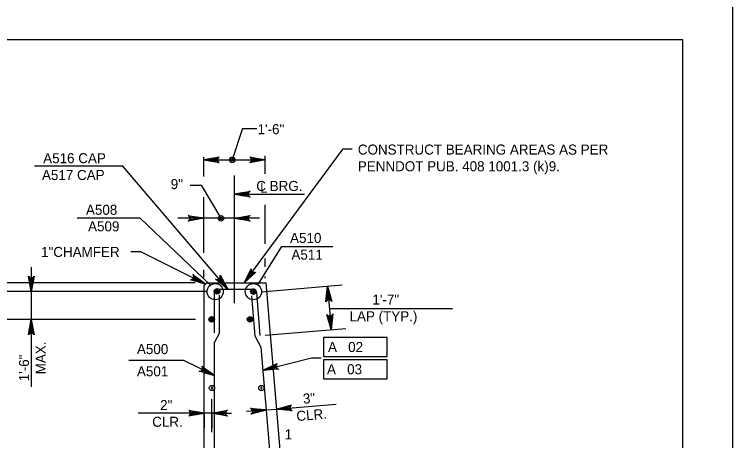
# Model space of a CAD drawing. Extents: x 638255 to 640306, y 296059 to 298435.
# Drawn here: x 639061.7 to 639276.5, y 297112.6 to 297240 of the extents above; entities that cross this region are included whole.
import ezdxf

# ---------------------------------------------------------------- set-up
doc = ezdxf.new("R2010")
doc.units = 0
for name, color, linetype in [('2', 7, 'Continuous'), ('3', 7, 'Continuous'), ('Level 3', 7, 'Continuous'), ('Level 4', 7, 'Continuous'), ('Level 5', 7, 'Continuous'), ('Level 9', 7, 'Continuous'), ('PLT-BNDY', 7, 'Continuous')]:
    doc.layers.add(name, color=color, linetype=linetype)

# ---------------------------------------------------------------- blocks, each defined once
blk = doc.blocks.new('B')
at = {"layer": '3'}
blk.add_circle((0, 0), 0.16, dxfattribs=at)
for start, end in [(0, 180), (180, 0)]:
    blk.add_arc((0, 0), 0.0391, start, end, dxfattribs=at)

msp = doc.modelspace()

# ---------------------------------------------------------------- linework, layer by layer
at = {"layer": '2'}
for p, q in [((638475.46, 297232.46), (639261.46, 297232.46)), ((639261.46, 297232.46), (639261.46, 296668.46))]:
    msp.add_line(p, q, dxfattribs=at)
at = {"layer": 'Level 3'}
for p, q in [((639129.88, 297205.85), (639126.84, 297196.5)), ((639129.88, 297205.85), (639134.17, 297205.85)), ((639130.39, 297159.7), (639159.98, 297199.75)), ((639159.98, 297199.75), (639162.72, 297199.75)), ((639118.29, 297191.55), (639118.29, 297197.25)), ((639118.29, 297196.5), (639136.71, 297196.5)), ((639136.71, 297192.26), (639136.71, 297197.68)), ((639136.71, 297196.5), (639136.71, 297196.5)), ((639094.11, 297194.55), (639067.74, 297194.55)), ((639125.53, 297157.88), (639094.11, 297194.55)), ((639127.5, 297153.67), (639127.5, 297191.78)), ((639114.29, 297188.88), (639117.63, 297188.88)), ((639123.47, 297179.01), (639117.63, 297188.88)), ((639127.5, 297186.22), (639148.43, 297186.22)), ((639118.29, 297168.73), (639118.29, 297185.33)), ((639118.29, 297179.02), (639118.29, 297183.71)), ((639118.29, 297180.41), (639118.29, 297183.43)), ((639136.71, 297171.35), (639136.71, 297183.06)), ((639135.02, 297179.01), (639110.57, 297179.01)), ((639099.48, 297168.99), (639096.54, 297168.99)), ((639118.86, 297159.32), (639099.48, 297168.99)), ((639136.71, 297164.54), (639136.71, 297166.97)), ((639066.73, 297164.38), (639066.73, 297128.61)), ((639118.29, 297161.32), (639118.29, 297163.63)), ((639136.71, 297161.09), (639136.71, 297161.66)), ((639115.78, 297159.7), (639028.8, 297159.7)), ((639063.89, 297159.7), (639046.25, 297159.7)), ((639080.72, 297159.7), (639070.21, 297159.7)), ((639135.57, 297157.07), (639159.72, 297159.08)), ((639155.31, 297158.71), (639156.39, 297145.74)), ((639119.22, 297157.09), (639046.25, 297157.09)), ((639155.87, 297152.07), (639192.65, 297152.07)), ((639115.8, 297148.81), (639046.25, 297148.81)), ((639136.65, 297144.1), (639160.8, 297146.11)), ((639154.17, 297137.57), (639154.17, 297143.47)), ((639154.17, 297143.47), (639173.08, 297143.47)), ((639173.08, 297143.47), (639173.08, 297137.57)), ((639112.33, 297136.53), (639095.87, 297136.53)), ((639121.53, 297132.02), (639112.33, 297136.53)), ((639135.99, 297133.58), (639150.49, 297137.29)), ((639150.49, 297137.29), (639153.44, 297137.29)), ((639173.08, 297137.57), (639154.17, 297137.57)), ((639154.17, 297136.83), (639173.08, 297136.83)), ((639154.17, 297130.93), (639154.17, 297136.83)), ((639173.08, 297136.83), (639173.08, 297130.93)), ((639173.08, 297130.93), (639154.17, 297130.93)), ((639118.47, 297122.02), (639118.47, 297124.96)), ((639120.75, 297115.09), (639120.75, 297124.96)), ((639145.91, 297122.49), (639157.87, 297123.49)), ((639136.97, 297121.75), (639131.1, 297121.26)), ((639136.97, 297121.75), (639140.03, 297122)), ((639140.03, 297122), (639145.91, 297122.49)), ((639112.58, 297120.77), (639098.66, 297120.77)), ((639115.52, 297120.77), (639112.58, 297120.77)), ((639120.75, 297120.77), (639118.47, 297120.77)), ((639118.47, 297120.34), (639118.47, 297116.35)), ((639120.75, 297120.34), (639120.75, 297116.35)), ((639123.7, 297120.77), (639126.65, 297120.77))]:
    msp.add_line(p, q, dxfattribs=at)
for points in [[(639118.29, 297196.5), (639122.94, 297197.38), (639122.58, 297197.13), (639122.39, 297196.82), (639122.34, 297196.5), (639122.39, 297196.19), (639122.58, 297195.88), (639122.94, 297195.63), (639118.29, 297196.5), (639122.58, 297195.88), (639122.39, 297196.19), (639118.29, 297196.5), (639122.34, 297196.5), (639122.39, 297196.82), (639118.29, 297196.5), (639122.58, 297197.13)], [(639136.71, 297196.5), (639132.06, 297195.63), (639132.42, 297195.88), (639132.6, 297196.19), (639132.66, 297196.5), (639132.6, 297196.82), (639132.42, 297197.13), (639132.06, 297197.38), (639136.71, 297196.5), (639132.42, 297197.13), (639132.6, 297196.82), (639136.71, 297196.5), (639132.66, 297196.5), (639132.6, 297196.19), (639136.71, 297196.5), (639132.42, 297195.88)], [(639127.5, 297186.22), (639132.15, 297187.09), (639131.79, 297186.85), (639131.61, 297186.53), (639131.55, 297186.22), (639131.61, 297185.91), (639131.79, 297185.6), (639132.15, 297185.35), (639127.5, 297186.22), (639131.79, 297185.6), (639131.61, 297185.91), (639127.5, 297186.22), (639131.55, 297186.22), (639131.61, 297186.53), (639127.5, 297186.22), (639131.79, 297186.85)], [(639118.29, 297179.01), (639113.63, 297178.14), (639113.99, 297178.38), (639114.18, 297178.69), (639114.23, 297179.01), (639114.18, 297179.32), (639113.99, 297179.63), (639113.63, 297179.88), (639118.29, 297179.01), (639113.99, 297179.63), (639114.18, 297179.32), (639118.29, 297179.01), (639114.23, 297179.01), (639114.18, 297178.69), (639118.29, 297179.01), (639113.99, 297178.38)], [(639127.5, 297179.01), (639132.15, 297179.88), (639131.79, 297179.63), (639131.61, 297179.32), (639131.55, 297179.01), (639131.61, 297178.69), (639131.79, 297178.38), (639132.15, 297178.14), (639127.5, 297179.01), (639131.79, 297178.38), (639131.61, 297178.69), (639127.5, 297179.01), (639131.55, 297179.01), (639131.61, 297179.32), (639127.5, 297179.01), (639131.79, 297179.63)], [(639118.86, 297159.32), (639114.3, 297160.62), (639114.74, 297160.68), (639115.04, 297160.88), (639115.23, 297161.13), (639115.32, 297161.44), (639115.29, 297161.8), (639115.08, 297162.18), (639118.86, 297159.32), (639115.29, 297161.8), (639115.32, 297161.44), (639118.86, 297159.32), (639115.23, 297161.13), (639115.04, 297160.88), (639118.86, 297159.32), (639114.74, 297160.68)], [(639130.39, 297159.7), (639132.45, 297163.96), (639132.44, 297163.53), (639132.58, 297163.19), (639132.8, 297162.96), (639133.08, 297162.82), (639133.44, 297162.79), (639133.85, 297162.93), (639130.39, 297159.7), (639133.44, 297162.79), (639133.08, 297162.82), (639130.39, 297159.7), (639132.8, 297162.96), (639132.58, 297163.19), (639130.39, 297159.7), (639132.44, 297163.53)], [(639066.73, 297157.09), (639065.86, 297161.74), (639066.11, 297161.38), (639066.42, 297161.2), (639066.73, 297161.14), (639067.05, 297161.2), (639067.36, 297161.38), (639067.61, 297161.74), (639066.73, 297157.09), (639067.36, 297161.38), (639067.05, 297161.2), (639066.73, 297157.09), (639066.73, 297161.14), (639066.42, 297161.2), (639066.73, 297157.09), (639066.11, 297161.38)], [(639125.53, 297157.88), (639121.84, 297160.85), (639122.27, 297160.73), (639122.62, 297160.8), (639122.89, 297160.96), (639123.1, 297161.2), (639123.21, 297161.55), (639123.17, 297161.98), (639125.53, 297157.88), (639123.21, 297161.55), (639123.1, 297161.2), (639125.53, 297157.88), (639122.89, 297160.96), (639122.62, 297160.8), (639125.53, 297157.88), (639122.27, 297160.73)], [(639155.31, 297158.71), (639156.57, 297154.15), (639156.29, 297154.49), (639155.96, 297154.65), (639155.65, 297154.67), (639155.34, 297154.59), (639155.05, 297154.38), (639154.83, 297154.01), (639155.31, 297158.71), (639155.05, 297154.38), (639155.34, 297154.59), (639155.31, 297158.71), (639155.65, 297154.67), (639155.96, 297154.65), (639155.31, 297158.71), (639156.29, 297154.49)], [(639156.39, 297145.74), (639155.14, 297150.3), (639155.42, 297149.97), (639155.74, 297149.81), (639156.06, 297149.78), (639156.36, 297149.86), (639156.66, 297150.07), (639156.88, 297150.45), (639156.39, 297145.74), (639156.66, 297150.07), (639156.36, 297149.86), (639156.39, 297145.74), (639156.06, 297149.78), (639155.74, 297149.81), (639156.39, 297145.74), (639155.42, 297149.97)], [(639066.73, 297148.81), (639067.61, 297144.16), (639067.36, 297144.52), (639067.05, 297144.71), (639066.73, 297144.76), (639066.42, 297144.71), (639066.11, 297144.52), (639065.86, 297144.16), (639066.73, 297148.81), (639066.11, 297144.52), (639066.42, 297144.71), (639066.73, 297148.81), (639066.73, 297144.76), (639067.05, 297144.71), (639066.73, 297148.81), (639067.36, 297144.52)], [(639121.53, 297132.02), (639116.97, 297133.28), (639117.4, 297133.35), (639117.7, 297133.55), (639117.89, 297133.8), (639117.98, 297134.11), (639117.95, 297134.47), (639117.74, 297134.85), (639121.53, 297132.02), (639117.95, 297134.47), (639117.98, 297134.11), (639121.53, 297132.02), (639117.89, 297133.8), (639117.7, 297133.55), (639121.53, 297132.02), (639117.4, 297133.35)], [(639135.99, 297133.58), (639140.28, 297135.58), (639139.99, 297135.25), (639139.89, 297134.9), (639139.91, 297134.59), (639140.04, 297134.3), (639140.3, 297134.04), (639140.71, 297133.89), (639135.99, 297133.58), (639140.3, 297134.04), (639140.04, 297134.3), (639135.99, 297133.58), (639139.91, 297134.59), (639139.89, 297134.9), (639135.99, 297133.58), (639139.99, 297135.25)], [(639118.47, 297120.77), (639113.82, 297119.9), (639114.18, 297120.14), (639114.36, 297120.46), (639114.42, 297120.77), (639114.36, 297121.08), (639114.18, 297121.39), (639113.82, 297121.64), (639118.47, 297120.77), (639114.18, 297121.39), (639114.36, 297121.08), (639118.47, 297120.77), (639114.42, 297120.77), (639114.36, 297120.46), (639118.47, 297120.77), (639114.18, 297120.14)], [(639120.75, 297120.77), (639125.41, 297121.64), (639125.05, 297121.39), (639124.86, 297121.08), (639124.81, 297120.77), (639124.86, 297120.46), (639125.05, 297120.14), (639125.41, 297119.9), (639120.75, 297120.77), (639125.05, 297120.14), (639124.86, 297120.46), (639120.75, 297120.77), (639124.81, 297120.77), (639124.86, 297121.08), (639120.75, 297120.77), (639125.05, 297121.39)], [(639136.97, 297121.75), (639132.41, 297120.49), (639132.75, 297120.77), (639132.91, 297121.09), (639132.93, 297121.41), (639132.85, 297121.72), (639132.64, 297122.01), (639132.27, 297122.23), (639136.97, 297121.75), (639132.64, 297122.01), (639132.85, 297121.72), (639136.97, 297121.75), (639132.93, 297121.41), (639132.91, 297121.09), (639136.97, 297121.75), (639132.75, 297120.77)], [(639140.03, 297122), (639144.59, 297123.26), (639144.26, 297122.98), (639144.1, 297122.65), (639144.07, 297122.34), (639144.15, 297122.03), (639144.36, 297121.74), (639144.74, 297121.52), (639140.03, 297122), (639144.36, 297121.74), (639144.15, 297122.03), (639140.03, 297122), (639144.07, 297122.34), (639144.1, 297122.65), (639140.03, 297122), (639144.26, 297122.98)]]:
    msp.add_lwpolyline(points, dxfattribs=at)
for points in [[(639121.23, 297196.01), (639121.23, 297196.99), (639118.29, 297196.5)], [(639133.77, 297196.01), (639133.77, 297196.99), (639136.71, 297196.5)], [(639130.44, 297185.73), (639130.44, 297186.71), (639127.5, 297186.22)], [(639116.44, 297161.08), (639116, 297160.2), (639118.86, 297159.32)], [(639123.98, 297160.45), (639123.22, 297159.82), (639125.5, 297157.88)], [(639156.05, 297155.82), (639155.07, 297155.74), (639155.31, 297158.71)], [(639156.64, 297148.72), (639155.66, 297148.64), (639156.39, 297145.74)], [(639139.18, 297133.89), (639138.93, 297134.84), (639136.2, 297133.64)], [(639119.1, 297133.76), (639118.67, 297132.87), (639121.53, 297132.02)], [(639115.52, 297121.26), (639115.52, 297120.28), (639118.47, 297120.77)], [(639123.7, 297121.26), (639123.7, 297120.28), (639120.75, 297120.77)], [(639134, 297121.99), (639134.08, 297121.01), (639136.97, 297121.75)], [(639142.93, 297122.73), (639143.01, 297121.76), (639140.03, 297122)]]:
    msp.add_lwpolyline(points, close=True, dxfattribs=at)
for centre, radius in [((639126.84, 297196.5), 0.832), ((639126.84, 297196.5), 0.416), ((639123.47, 297179.01), 0.832), ((639123.47, 297179.01), 0.416)]:
    msp.add_circle(centre, radius, dxfattribs=at)
at = {"layer": 'Level 4'}
for p, q in [((639099.27, 297179.01), (639080.42, 297179.01)), ((639120.32, 297159.06), (639099.27, 297179.01)), ((639134.45, 297159.14), (639141.69, 297170.63)), ((639141.69, 297170.63), (639156.91, 297170.63))]:
    msp.add_line(p, q, dxfattribs=at)
for centre in [(639121.73, 297157.09), (639133.16, 297157.09)]:
    msp.add_circle(centre, 2.42, dxfattribs=at)
at = {"layer": 'Level 5'}
for p, q in [((639122.55, 297157.88), (639133.02, 297157.88)), ((639121.53, 297144.8), (639121.53, 297156.86)), ((639123.06, 297144.8), (639123.06, 297156.04)), ((639132.59, 297155.85), (639133.59, 297143.84)), ((639134.04, 297156.94), (639135.12, 297143.97)), ((639123.06, 297144.8), (639121.53, 297141.97)), ((639133.59, 297143.84), (639135.41, 297140.48)), ((639121.53, 297068.15), (639121.53, 297141.97)), ((639135.41, 297140.48), (639139.01, 297097.29))]:
    msp.add_line(p, q, dxfattribs=at)
for centre, radius in [((639122.3, 297157.18), 0.832), ((639122.3, 297157.18), 0.624), ((639133.16, 297157.09), 0.832), ((639122.3, 297157.18), 0.416), ((639122.3, 297157.18), 0.208), ((639133.16, 297157.09), 0.624), ((639133.16, 297157.09), 0.416), ((639133.16, 297157.09), 0.208), ((639120.67, 297148.82), 0.832), ((639120.67, 297148.82), 0.624), ((639120.67, 297148.82), 0.416), ((639132.17, 297148.82), 0.832), ((639132.17, 297148.82), 0.624), ((639132.17, 297148.82), 0.416), ((639120.67, 297148.82), 0.208), ((639132.17, 297148.82), 0.208)]:
    msp.add_circle(centre, radius, dxfattribs=at)
for centre, start, end in [((639122.55, 297156.86), 90, 180), ((639133.02, 297156.86), 4.7636, 90)]:
    msp.add_arc(centre, 1.02, start, end, dxfattribs=at)
at = {"layer": 'Level 9'}
for p, q in [((639118.47, 297158.94), (639119.24, 297159.7)), ((639118.47, 297061.33), (639118.47, 297158.94)), ((639119.24, 297159.7), (639136.89, 297159.7)), ((639136.89, 297159.7), (639148.29, 297022.95))]:
    msp.add_line(p, q, dxfattribs=at)
at = {"layer": 'PLT-BNDY'}
msp.add_lwpolyline([(638435.46, 297247.46), (639276.46, 297247.46), (639276.46, 296653.46), (638435.46, 296653.46)], close=True, dxfattribs=at)

# ---------------------------------------------------------------- block references
at = {"layer": 'Level 3', "xscale": 4.911876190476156, "yscale": 4.911876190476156, "rotation": 90}
for p in [(639120.75, 297128.3), (639135.52, 297128.3)]:
    msp.add_blockref('B', p, dxfattribs=at)

# ---------------------------------------------------------------- texts
at = {"layer": 'Level 3'}
for s, height, p in [('1\'-6"', 3, (639134.4, 297204.14)), ('CONSTRUCT BEARING AREAS AS PER', 3.0001, (639164.38, 297198.06)), ('A516 CAP', 3, (639070.3, 297195.47)), ('PENNDOT PUB. 408 1001.3 (k)9.', 3.0001, (639164.38, 297193.06)), ('A517 CAP', 3, (639069.93, 297190.45)), ('9"', 3, (639108.43, 297187.74)), ('C BRG.', 3, (639134.01, 297187.18)), ('L', 3, (639135.17, 297186.63)), ('A508', 3, (639083.09, 297180.06)), ('A509', 3, (639083.72, 297175.11)), ('A510', 3, (639144.12, 297171.64)), ('1"CHAMFER', 3, (639069.66, 297167.46)), ('A511', 3, (639144.52, 297166.64)), ('1\'-7"', 3, (639168.74, 297153.23)), ('LAP (TYP.)', 3, (639161.9, 297148.23)), ('A500', 3, (639098.33, 297138.43)), ('A   02', 3, (639155.47, 297139.05)), ('A501', 3, (639098.33, 297131.79)), ('A   03', 3, (639155.16, 297132.41)), ('2"', 3, (639105.26, 297121.69)), ('CLR.', 3, (639102.89, 297116.7)), ('1', 3, (639142.51, 297112.95))]:
    msp.add_text(s, height=height, dxfattribs=at).set_placement(p)
for s, rotation, p in [('MAX.', 90, (639071.06, 297132.38)), ('1\'-6"', 90, (639066.06, 297130.29)), ('3"', 4.7636, (639148.09, 297123.57)), ('CLR.', 4.7636, (639146.14, 297118.39))]:
    msp.add_text(s, height=3, rotation=rotation, dxfattribs=at).set_placement(p)

doc.saveas('drawing.dxf')
